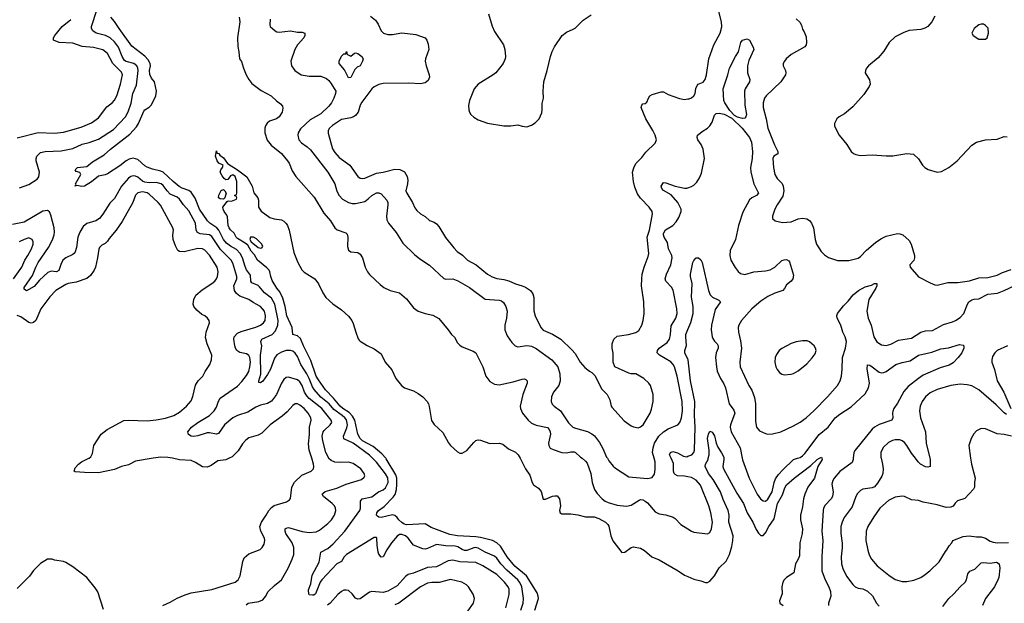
# Model space of a CAD drawing. Header units: inches. Extents: x 1678809 to 1859548, y 384609 to 522868.
# Tile 369 of 386: x 1794231 to 1802731, y 508748 to 513787. Entities that reach past the tile are written whole.
import ezdxf

# ---------------------------------------------------------------- set-up
doc = ezdxf.new("R2010")
doc.units = ezdxf.units.IN
doc.header["$MEASUREMENT"] = 0
for name, color, linetype in [('B7590', 7, 'Continuous'), ('B7591', 7, 'Continuous'), ('B8500', 7, 'Continuous'), ('B8501', 7, 'Continuous')]:
    doc.layers.add(name, color=color, linetype=linetype)

msp = doc.modelspace()

# ---------------------------------------------------------------- linework, layer by layer
at = {"layer": 'B7590', "color": 5}
for points, elevation in [([(1795381.8, 510000), (1795230, 509976.1), (1795170, 509945), (1795110, 509928.4), (1795050, 509902.9), (1794910, 509875.1), (1794790, 509877.6), (1794710, 509884), (1794702, 509890), (1794710, 509918), (1794739, 509950), (1794765.2, 509970), (1794827.8, 510000)], 480), ([(1795466, 508730), (1795530, 508757.3), (1795590, 508793), (1795659, 508821), (1795710, 508837.7), (1795890, 508867.9), (1796089.8, 508930.2), (1796116, 508950), (1796134.1, 508985.9), (1796156.1, 509110), (1796170, 509142), (1796210, 509174.9), (1796306.1, 509213.9), (1796322.9, 509230), (1796340.5, 509259.5), (1796346.3, 509290), (1796343.5, 509310), (1796312.1, 509372.1), (1796305.3, 509410), (1796317.8, 509450), (1796359.8, 509510), (1796380.4, 509550), (1796404.3, 509575.7), (1796428.4, 509591.6), (1796534.7, 509625.3), (1796559.5, 509640.5), (1796568.1, 509651.9), (1796581.5, 509750), (1796604.5, 509795.5), (1796666, 509854), (1796746.6, 509890), (1796767.6, 509910), (1796770.9, 509930), (1796767.6, 509950), (1796752.1, 510000)], 480), ([(1796037.9, 510000), (1796010, 509986.3), (1795941.4, 509978.6), (1795882.7, 509937.3), (1795850, 509923.4), (1795810, 509926.8), (1795750, 509965), (1795710, 509981.1), (1795610, 509987.1), (1795549.3, 510000)], 480), ([(1796186.2, 508733.8), (1796204, 508750), (1796296.6, 508763.4), (1796330, 508777.3), (1796352.9, 508807.1), (1796377, 508850), (1796430, 508901.6), (1796490, 508950.6), (1796547.9, 509052), (1796584.4, 509130), (1796598.5, 509170), (1796597.6, 509230), (1796583.9, 509270), (1796529.7, 509350), (1796522, 509370), (1796522.7, 509390), (1796530, 509397.3), (1796550, 509402.4), (1796670, 509369.3), (1796730, 509360.2), (1796790, 509365.3), (1796819.1, 509380.9), (1796890, 509437.4), (1796922.6, 509470), (1796949.7, 509510), (1796959.7, 509550), (1796957.2, 509570), (1796948.2, 509590), (1796929.7, 509610), (1796852.6, 509670), (1796843.5, 509690), (1796850, 509700.5), (1796867.4, 509712.6), (1796970, 509742.3), (1797050, 509775.6), (1797181.5, 509818.5), (1797203.3, 509836.7), (1797209.6, 509850), (1797206, 509870), (1797176.9, 509910), (1797110, 509955.1), (1797070, 509965.8), (1796990, 509962.9), (1796950, 509968.2), (1796920.9, 509980.9), (1796899.7, 509999.7), (1796899.5, 510000)], 460), ([(1798557.8, 508690), (1798577.4, 508750), (1798580.6, 508790), (1798565.6, 508890), (1798548.8, 508928.8), (1798531.9, 508951.9), (1798435, 509035), (1798384.3, 509090), (1798350, 509136.8), (1798330, 509154.4), (1798250, 509189.9), (1798190, 509223.9), (1798170, 509229.4), (1798150, 509227.1), (1798090, 509205.3), (1798070, 509203.6), (1798050, 509211.4), (1798014.7, 509234.7), (1797990, 509242.8), (1797910, 509244.6), (1797830, 509255.3), (1797750, 509220.3), (1797730, 509215.3), (1797710, 509217.6), (1797630, 509250.9), (1797585.3, 509310), (1797560.4, 509330), (1797530, 509341.8), (1797510, 509342.2), (1797490, 509328.4), (1797440.3, 509270), (1797401.3, 509210), (1797370, 509149.3), (1797350, 509146.6), (1797331.5, 509171.5), (1797326.6, 509190), (1797315.8, 509250), (1797314, 509310), (1797310, 509315.6), (1797290, 509316.3), (1797051, 509170), (1797033.1, 509150), (1797010.3, 509110), (1796968.2, 509090), (1796839.6, 508950), (1796825.3, 508930), (1796784, 508830), (1796770, 508819.5), (1796758.6, 508818.6), (1796730, 508821.2), (1796725.8, 508825.8), (1796725.4, 508865.4), (1796744.8, 508915.2), (1796757, 508990), (1796816.9, 509103.1), (1796830.6, 509189.4), (1796890, 509221.7), (1796938.1, 509261.9), (1797039, 509370), (1797167.1, 509550), (1797173.6, 509570), (1797172.8, 509630), (1797188.2, 509650), (1797270, 509668.1), (1797327.6, 509710), (1797370, 509729.3), (1797390, 509746), (1797413.2, 509790), (1797410, 509832.9), (1797390, 509866.5), (1797310, 509966.6), (1797276.9, 510000)], 440), ([(1798678.7, 508690), (1798709.8, 508790), (1798708, 508810), (1798697.3, 508837.3), (1798605.3, 508985.3), (1798505.4, 509070), (1798438.1, 509150), (1798380.2, 509240.2), (1798350, 509271.4), (1798313, 509290), (1798210, 509317.5), (1798170, 509323.4), (1798010, 509330.6), (1797942.9, 509343), (1797784.1, 509404.1), (1797730, 509433), (1797570, 509425.6), (1797550, 509431.8), (1797530, 509444.7), (1797503.4, 509470), (1797489.8, 509490), (1797470, 509505.3), (1797450, 509511.7), (1797352, 509490), (1797330, 509492.4), (1797320.4, 509500.4), (1797312.4, 509510), (1797315.3, 509530), (1797328.6, 509550), (1797376.4, 509583.6), (1797456, 509664), (1797471, 509689), (1797482.4, 509730), (1797486.6, 509773.4), (1797486, 509830), (1797477.8, 509857.8), (1797394.9, 509994.9), (1797390.6, 510000)], 420), ([(1798551.2, 510000), (1798598.4, 509910), (1798636, 509856), (1798656, 509790), (1798667.4, 509770), (1798710, 509742.6), (1798733.2, 509713.2), (1798750, 509646), (1798770, 509647.3), (1798830, 509674), (1798850, 509677.6), (1798870, 509674.9), (1798892.2, 509650), (1798899.1, 509590), (1798891, 509550), (1798896, 509530), (1798910, 509520.7), (1798990, 509520.3), (1799050, 509512.9), (1799115.5, 509495.5), (1799190, 509494.1), (1799230, 509480.1), (1799287.4, 509447.4), (1799308.7, 509430), (1799315.7, 509415.7), (1799333.9, 509330), (1799350, 509287.6), (1799430, 509186.7), (1799455.1, 509190), (1799510, 509230.4), (1799530, 509237), (1799590, 509224.7), (1799624.5, 509204.5), (1799687.2, 509150), (1799750, 509124.1), (1799914.9, 509030), (1799970, 508992.4), (1800000, 508978.6)], 420), ([(1799085.4, 510000), (1799116.5, 509976.5), (1799130, 509957.1), (1799161.5, 509870), (1799173.6, 509790), (1799192.1, 509732.1), (1799215.3, 509695.3), (1799259.3, 509650), (1799285.5, 509630), (1799310, 509618), (1799390, 509596), (1799470, 509588.4), (1799510, 509595.8), (1799579.8, 509640.2), (1799590, 509644), (1799610, 509642.4), (1799631.5, 509631.5), (1799650, 509614.9), (1799718, 509538), (1799750, 509522), (1799810, 509512), (1799871.5, 509491.5), (1799890, 509479.3), (1799939.1, 509430), (1800000, 509390.1)], 440), ([(1799304.2, 510000), (1799318, 509978), (1799353, 509933), (1799374.8, 509914.8), (1799490, 509841.1), (1799650, 509827.1), (1799690, 509834), (1799710, 509862.8), (1799716, 509904), (1799716.2, 509970), (1799708.2, 510000)], 460), ([(1800000, 509840.3), (1799970, 509847), (1799910, 509847.8), (1799890, 509859.1), (1799880.9, 509870), (1799875.5, 509890), (1799874, 509954), (1799854.6, 510000)], 440), ([(1794955, 508695), (1794906.5, 508846.5), (1794882.7, 508882.7), (1794809.6, 508969.7), (1794690, 509062.7), (1794630, 509101.2), (1794610, 509109), (1794530, 509121.2), (1794510, 509129.2), (1794470.9, 509129.1), (1794410, 509091.6), (1794350, 509031.5), (1794316.3, 508983.7), (1794210, 508876.4)], 520), ([(1798428.1, 508710), (1798455.3, 508824.7), (1798455, 508870), (1798448, 508890), (1798415.7, 508930), (1798350, 508996.2), (1798230, 509071.8), (1798170, 509100.2), (1798030, 509105.9), (1797970, 509119.9), (1797930, 509115), (1797830, 509064), (1797750, 509058), (1797630, 509009.1), (1797583.1, 508996.9), (1797560.7, 508979.3), (1797490, 508899.8), (1797410, 508852.8), (1797370, 508842.3), (1797270, 508851.1), (1797250, 508844), (1797170, 508787.6), (1797150, 508783.6), (1797130, 508794), (1797102.4, 508830), (1797070, 508857.4), (1797050, 508863), (1797030, 508861.1), (1797010, 508851.1), (1796976, 508824), (1796910, 508750.8), (1796887.5, 508732.5)], 460), ([(1798101, 508679), (1798149.4, 508750), (1798156, 508790), (1798146.3, 508826.3), (1798105.2, 508890), (1798087.5, 508907.5), (1798048.7, 508930), (1797950, 508953.1), (1797851.6, 508928.4), (1797790, 508928.2), (1797750, 508921), (1797690, 508889.8), (1797503.6, 508750), (1797470, 508734.7)], 480)]:
    msp.add_lwpolyline(points, dxfattribs=dict(at, elevation=elevation))
at = {"layer": 'B7591', "color": 5}
for points, elevation in [([(1794230, 512334.2), (1794310, 512365.6), (1794380.9, 512410), (1794396.5, 512430), (1794400.7, 512470), (1794373.5, 512570), (1794372.6, 512590), (1794379.7, 512610), (1794410, 512639.6), (1794449.8, 512650.2), (1794590, 512655.8), (1794690, 512676.3), (1794770, 512713.1), (1794830, 512727), (1794910, 512756.6), (1795039.6, 512840.4), (1795145.6, 512950), (1795168.7, 512991.3), (1795192, 513068), (1795208.8, 513151.2), (1795237.9, 513222.1), (1795253.3, 513350), (1795252.1, 513370), (1795241.7, 513390), (1795217.2, 513410), (1795150, 513425.5), (1795136.1, 513436.1), (1795115.7, 513470), (1795084.6, 513550), (1795050, 513595.9), (1795010.9, 513630.9), (1794972.8, 513650), (1794891.2, 513670), (1794861.5, 513690), (1794851.6, 513710), (1794851.4, 513730), (1794895.8, 513870)], 460), ([(1798277.6, 513837.6), (1798310, 513730.7), (1798330, 513686.4), (1798407.4, 513570), (1798418.9, 513530), (1798424.2, 513470), (1798421.1, 513450), (1798403.7, 513410), (1798342.4, 513330), (1798319.1, 513310), (1798190.2, 513229.8), (1798154.4, 513190), (1798114.9, 513090), (1798105.8, 513045.8), (1798107.7, 513010), (1798114.8, 512990), (1798126.8, 512970), (1798150, 512946.8), (1798190, 512924), (1798270, 512894), (1798410, 512870.8), (1798470, 512870.8), (1798530, 512878.8), (1798570, 512866.8), (1798610, 512861), (1798650, 512876), (1798682, 512898), (1798715.3, 512930), (1798738, 512982), (1798742.7, 513010), (1798742.7, 513062.7), (1798751.9, 513110), (1798749.8, 513169.8), (1798754.5, 513250), (1798785.1, 513350), (1798813.1, 513470), (1798827.5, 513512.5), (1798847.6, 513552.4), (1798915.4, 513650), (1798950, 513678.9), (1799010, 513704.2), (1799025.2, 513714.8), (1799096, 513784), (1799163.6, 513830)], 520), ([(1794210, 512768.1), (1794390, 512814.6), (1794530, 512807), (1794610, 512816), (1794762, 512858), (1794850, 512896.1), (1794910, 512938.9), (1794983.7, 513036.3), (1795030, 513069), (1795050, 513094), (1795068.5, 513130), (1795101.4, 513230), (1795119.1, 513310), (1795110, 513335.6), (1795035.2, 513410), (1794990, 513494.2), (1794950, 513527.7), (1794866.7, 513546.7), (1794770, 513555.8), (1794690, 513585.4), (1794571.6, 513591.6), (1794522, 513610), (1794522, 513630), (1794532.8, 513650), (1794597.2, 513730), (1794672, 513788)], 480), ([(1797276.9, 510000), (1797250, 510027.2), (1797110, 510130.4), (1797028.3, 510168.3), (1797025.8, 510190), (1797055.4, 510264.6), (1797060.1, 510290), (1797051.2, 510331.2), (1797038.4, 510350), (1797015.4, 510370), (1796942, 510422), (1796901.2, 510470), (1796829.3, 510529.3), (1796773.3, 510593.3), (1796757.3, 510617.3), (1796730, 510689.8), (1796710, 510729.2), (1796658.6, 510810), (1796630, 510880.3), (1796610, 510908.9), (1796590, 510925.7), (1796570, 510932.4), (1796530, 510929.9), (1796490, 510917.7), (1796450, 510894.2), (1796430, 510865.1), (1796395.1, 510770), (1796370, 510723.5), (1796330, 510666.9), (1796310, 510652), (1796295.3, 510655.3), (1796295.6, 510670), (1796312.4, 510727.6), (1796310.9, 510890.9), (1796322.5, 510970), (1796312.8, 511010), (1796317.1, 511022.9), (1796321.1, 511030), (1796410, 511070.1), (1796438.3, 511101.7), (1796460.7, 511150), (1796461.2, 511190), (1796433.1, 511330), (1796403.6, 511383.6), (1796345, 511430), (1796302, 511482), (1796290, 511491.9), (1796235.1, 511515.1), (1796226, 511530), (1796222, 511582), (1796190, 511628.7), (1796176.7, 511656.7), (1796153.5, 511730), (1796134, 511770), (1796103.7, 511803.7), (1796050, 511832.3), (1796017.6, 511857.6), (1795991.6, 511890), (1795950, 511969.2), (1795932.9, 511990), (1795872.1, 512030), (1795850.9, 512050.9), (1795783.8, 512150), (1795745.1, 512245.1), (1795710, 512297.3), (1795691.3, 512311.3), (1795632.8, 512332.8), (1795607.9, 512347.9), (1795555.6, 512390), (1795470, 512471.3), (1795450, 512480.2), (1795376.7, 512496.6), (1795330, 512515), (1795310, 512526.8), (1795250, 512580.2), (1795210, 512592.6), (1795176, 512584), (1795150.1, 512569.9), (1795094.8, 512525.2), (1794990, 512456.8), (1794970, 512448.2), (1794910, 512436.8), (1794850, 512387.9), (1794790, 512351.3), (1794766, 512346), (1794724.7, 512355.3), (1794708.9, 512348.9), (1794715.3, 512364.7), (1794713.2, 512370), (1794758.4, 512450), (1794750, 512469), (1794718, 512478), (1794710, 512490.8), (1794730, 512510.3), (1794810, 512518.8), (1794860.5, 512559.5), (1794958.9, 512621.1), (1795014.7, 512670), (1795181.7, 512798.3), (1795238.5, 512861.5), (1795257, 512890), (1795301.3, 512998.7), (1795310, 513010.3), (1795350, 513032.6), (1795370, 513052.9), (1795406.8, 513130), (1795410.6, 513169.4), (1795393.8, 513250), (1795370, 513281.3), (1795353.9, 513313.9), (1795351.7, 513350), (1795359, 513390), (1795355.9, 513410), (1795339.6, 513439.6), (1795311.4, 513471.4), (1795198.8, 513558.8), (1795088.9, 513710), (1795050, 513771.8), (1795016.9, 513810)], 440), ([(1796126.8, 513810), (1796130.5, 513770), (1796110.3, 513630), (1796114.7, 513554.7), (1796123.7, 513510), (1796128.4, 513450), (1796146.7, 513426.7), (1796162.4, 513370), (1796185.5, 513310), (1796208, 513270), (1796236, 513236), (1796316.2, 513176.2), (1796402.8, 513130), (1796447.6, 513087.6), (1796482.3, 513062.3), (1796499.5, 513039.5), (1796502.5, 513022.5), (1796495.8, 512990), (1796470.4, 512950), (1796447.8, 512932.2), (1796387.5, 512912.5), (1796367.1, 512892.9), (1796353, 512870), (1796346.4, 512850), (1796346.7, 512810), (1796367.9, 512747.9), (1796403, 512703), (1796490, 512631.8), (1796543.1, 512570), (1796556.1, 512550), (1796583.7, 512483.7), (1796613.7, 512433.7), (1796774.4, 512254.4), (1796857.7, 512117.7), (1796914, 512050), (1796950.3, 511990.3), (1796971.8, 511971.8), (1797046.6, 511946.6), (1797056.7, 511936.7), (1797063.8, 511910), (1797060.5, 511830), (1797070, 511798.8), (1797090, 511783.8), (1797150, 511776.3), (1797170, 511762.8), (1797190, 511731), (1797211.9, 511651.9), (1797234.4, 511610), (1797250, 511588.2), (1797341.8, 511501.8), (1797374.9, 511474.9), (1797427.7, 511447.7), (1797510.6, 511430), (1797570, 511377.1), (1797630, 511300.5), (1797670, 511270.4), (1797730, 511250.5), (1797796.1, 511236.1), (1797848.2, 511208.2), (1797931, 511110), (1797958, 511070), (1797985.2, 511045.2), (1798010, 510998), (1798030, 510976), (1798050, 510962.8), (1798146.4, 510926.4), (1798170, 510911.3), (1798230, 510791.3), (1798255.5, 510710), (1798290, 510663), (1798330, 510640.4), (1798370, 510634.9), (1798490, 510659.7), (1798570, 510684.9), (1798590, 510687.7), (1798601.1, 510681.1), (1798610.7, 510670), (1798612.7, 510650), (1798574, 510550), (1798552.6, 510450), (1798554, 510430), (1798570.3, 510390), (1798620.2, 510330), (1798650, 510303.5), (1798690, 510286.6), (1798786.6, 510266.6), (1798803.1, 510250), (1798811.7, 510230), (1798812.8, 510210), (1798797, 510130), (1798798.4, 510110), (1798810, 510087.7), (1798835.1, 510075.1), (1798911.5, 510051.5), (1798950, 510047.8), (1798990, 510057), (1799016.2, 510056.2), (1799030, 510050.4), (1799070.9, 510010.9), (1799085.4, 510000)], 440), ([(1796393.4, 513793.4), (1796390, 513742), (1796394, 513730), (1796436.3, 513690), (1796450, 513682.6), (1796470, 513680.2), (1796570, 513690.2), (1796630, 513679.5), (1796670, 513680.4), (1796691.6, 513671.6), (1796692.7, 513650), (1796682.4, 513630), (1796630, 513569.4), (1796605.7, 513530), (1796573, 513430), (1796577.3, 513390), (1796607.3, 513347.3), (1796661, 513310), (1796730, 513300.8), (1796830, 513300.2), (1796879.3, 513279.3), (1796901, 513261), (1796918.2, 513238.2), (1796959.3, 513170), (1796958, 513150), (1796942.8, 513110), (1796923.9, 513070), (1796900, 513040), (1796830, 512975.7), (1796738.5, 512921.5), (1796655, 512845), (1796634.4, 512810), (1796631.2, 512790), (1796640.2, 512750), (1796662.9, 512722.8), (1796711.8, 512690), (1796742.4, 512662.4), (1796891.2, 512471.2), (1796951.3, 512370), (1796970, 512307.7), (1796987.8, 512270), (1797018, 512238), (1797070, 512207.9), (1797100.4, 512200.4), (1797130, 512199.2), (1797210, 512218.2), (1797240.6, 512239.4), (1797270, 512270.2), (1797310, 512292.2), (1797331.4, 512291.4), (1797350, 512283), (1797399.3, 512230), (1797408.5, 512210), (1797410.4, 512190), (1797396.5, 512090), (1797400.5, 512060.5), (1797414, 512030), (1797480.9, 511950), (1797538.6, 511858.6), (1797640.4, 511760.4), (1797683.8, 511723.8), (1797770, 511668.8), (1797892.4, 511552.4), (1797910, 511547.1), (1797970, 511548.6), (1798013.5, 511533.5), (1798113.8, 511473.8), (1798250, 511375.5), (1798370, 511364.9), (1798390, 511358.5), (1798406.5, 511346.5), (1798428.9, 511310), (1798438, 511270), (1798434.4, 511210), (1798418.3, 511150), (1798418.9, 511110), (1798437.8, 511057.8), (1798478.9, 510998.9), (1798508, 510970), (1798530, 510961.7), (1798610, 510973.2), (1798650, 510967.5), (1798689.5, 510949.5), (1798825.3, 510850), (1798875.9, 510790), (1798895.1, 510730), (1798897.3, 510670), (1798883.8, 510630), (1798839.6, 510570), (1798821.7, 510530), (1798820.3, 510490), (1798828.2, 510468.2), (1798846, 510450), (1798900.8, 510410), (1798970, 510307.4), (1799007.4, 510270), (1799030, 510259.4), (1799131.3, 510231.3), (1799170, 510212.4), (1799193.5, 510193.5), (1799236.6, 510136.6), (1799265.1, 510085.1), (1799298, 510010), (1799304.2, 510000)], 460), ([(1797258.4, 513818.4), (1797302.2, 513782.2), (1797326.4, 513750), (1797350.2, 513690.2), (1797370.7, 513670), (1797410, 513658.5), (1797450, 513659.7), (1797530, 513673.2), (1797650, 513659.7), (1797730.2, 513630.2), (1797745.3, 513610), (1797757.4, 513577.4), (1797762, 513530), (1797733.4, 513450), (1797731.2, 513430), (1797738.9, 513390), (1797766.4, 513310), (1797768.6, 513290), (1797757.9, 513262.1), (1797730, 513241.2), (1797690, 513232.5), (1797590, 513238.3), (1797370, 513235.1), (1797330, 513227.4), (1797290, 513207.1), (1797270, 513189.7), (1797184.7, 513075.3), (1797171.3, 513050), (1797153.6, 512990), (1797130, 512960.4), (1797112.1, 512947.9), (1797090, 512940.3), (1797010, 512925.3), (1796930, 512874), (1796904.6, 512850), (1796893.1, 512830), (1796893.5, 512806.5), (1796932, 512672), (1796950, 512640.3), (1796990, 512598.4), (1797080.3, 512530), (1797150, 512434), (1797170, 512419.5), (1797190, 512415.3), (1797210, 512418.2), (1797310, 512461.5), (1797370, 512471.1), (1797470, 512497.8), (1797513.5, 512493.5), (1797552.9, 512472.9), (1797574.5, 512434.5), (1797580.5, 512400.5), (1797579.8, 512370), (1797565.2, 512310), (1797572, 512290), (1797621.5, 512210), (1797641.8, 512161.8), (1797659.4, 512139.4), (1797690, 512110.4), (1797730, 512088.5), (1797770, 512054.9), (1797810, 512038.7), (1797830, 512024.9), (1797850, 512000.5), (1797906.2, 511906.2), (1797977.8, 511817.8), (1798006.2, 511786.2), (1798053.3, 511753.3), (1798095.8, 511710), (1798171.5, 511671.5), (1798270, 511591.6), (1798310, 511567.9), (1798350, 511553.4), (1798410, 511545), (1798453.1, 511533.1), (1798510, 511506.4), (1798570, 511490.2), (1798598, 511478), (1798642, 511450), (1798660.2, 511420.2), (1798669.1, 511390), (1798670, 511274), (1798680.3, 511230), (1798728.4, 511128.4), (1798750, 511107.4), (1798831.5, 511071.5), (1798902.4, 511030), (1798998, 510938), (1799024.8, 510904.8), (1799070, 510831), (1799110, 510784.7), (1799150, 510752), (1799170, 510742), (1799195.3, 510715.3), (1799256.9, 510596.9), (1799302, 510550), (1799324.7, 510504.7), (1799336, 510450), (1799341.4, 510441.4), (1799450, 510324.7), (1799510, 510281), (1799530, 510271), (1799570, 510262.8), (1799590, 510271), (1799612.7, 510290), (1799672.3, 510390), (1799684, 510424), (1799700.9, 510490), (1799699.3, 510550), (1799676, 510630), (1799661.2, 510650), (1799619, 510690), (1799550, 510728.7), (1799510, 510728.7), (1799490, 510735.3), (1799369.4, 510789.4), (1799353.2, 510830), (1799352.9, 510907.1), (1799346, 510950), (1799346, 510990), (1799361.2, 511030), (1799390, 511054.8), (1799488, 511070), (1799550, 511087.7), (1799575.9, 511104.1), (1799601.2, 511150), (1799612.7, 511190), (1799620.9, 511250), (1799619.5, 511350), (1799599.6, 511490), (1799601.6, 511550), (1799606, 511590), (1799621.6, 511650), (1799656.3, 511743.7), (1799661.7, 511770), (1799648.9, 511910), (1799668.9, 511970), (1799695.1, 512110), (1799689.7, 512130), (1799665.4, 512170), (1799590, 512245.8), (1799563.7, 512283.7), (1799540.9, 512340.9), (1799528.6, 512390), (1799521.4, 512470), (1799531.9, 512508.1), (1799550, 512546.7), (1799601.8, 512598.2), (1799636.1, 512643.9), (1799718, 512722), (1799727.3, 512750), (1799716.3, 512790), (1799698, 512830), (1799637.7, 512930), (1799595.1, 513030), (1799600.7, 513050), (1799610, 513060.5), (1799630, 513063.8), (1799644.7, 513075.3), (1799658.3, 513110), (1799671.5, 513130), (1799690, 513141.3), (1799770, 513164.1), (1799790, 513164.7), (1799830, 513141.7), (1799926.4, 513106.4), (1799970, 513096.9), (1800000, 513102.7)], 480), ([(1797390.6, 510000), (1797358.2, 510038.2), (1797281.1, 510101.1), (1797190.6, 510150), (1797169.4, 510170), (1797150.6, 510210), (1797124.4, 510330), (1797105.2, 510365.2), (1797075.1, 510395.1), (1797019.1, 510430), (1796998.4, 510450), (1796940.2, 510520.2), (1796870, 510591.7), (1796810, 510678.2), (1796789.9, 510710), (1796743.5, 510843.5), (1796681.6, 510970), (1796655.3, 511035.3), (1796630, 511057.2), (1796588.3, 511070), (1796582.5, 511130), (1796536.8, 511230), (1796523.8, 511310), (1796503.1, 511383.1), (1796476.9, 511436.9), (1796449.8, 511470), (1796410, 511534.5), (1796398, 511570), (1796391.5, 511610), (1796383.8, 511623.8), (1796364.7, 511644.7), (1796284.4, 511710), (1796258.2, 511758.2), (1796230, 511788.5), (1796199.3, 511839.3), (1796178.4, 511858.4), (1796110, 511898.7), (1796098.7, 511910), (1796083.3, 511943.3), (1796050, 511972), (1796038, 511990), (1796029.7, 512010.3), (1796025.4, 512085.4), (1796020.2, 512100.2), (1795996, 512130), (1795986, 512150), (1795984, 512170), (1796022, 512218), (1796030, 512222), (1796060.4, 512219.6), (1796102, 512238), (1796106, 512250), (1796102, 512262), (1796086, 512270), (1796102, 512278), (1796106, 512290), (1796105.2, 512390), (1796092.1, 512432.1), (1796070, 512448.7), (1796050, 512438), (1796027.3, 512407.3), (1796010, 512406), (1795996.4, 512416.4), (1795980.2, 512440.2), (1795962, 512470), (1795968, 512490), (1795982, 512510), (1795986, 512530), (1795950, 512548.7), (1795935.3, 512570), (1795922, 512610), (1795930, 512654), (1795934, 512634), (1795950, 512632), (1795958, 512618), (1795990, 512594.8), (1796024.9, 512544.9), (1796110, 512490.7), (1796190.4, 512430), (1796237.3, 512350), (1796252.5, 512292.5), (1796285.5, 512250), (1796292.2, 512230), (1796293, 512170), (1796314.9, 512134.9), (1796390, 512078.9), (1796427.4, 512067.4), (1796490, 512058.5), (1796510, 512047.4), (1796530, 512028.7), (1796542.4, 512010), (1796557.2, 511970), (1796597.6, 511777.6), (1796632.3, 511692.3), (1796667.2, 511627.2), (1796687.3, 511607.3), (1796779.1, 511550), (1796810, 511507.7), (1796848.1, 511428.1), (1796874.9, 511390), (1796934.1, 511334.1), (1797010, 511282.6), (1797070, 511226.4), (1797097.4, 511190), (1797110, 511164), (1797131.3, 511090), (1797152.1, 511032.1), (1797160.4, 511020.4), (1797170, 511010.4), (1797230, 510974), (1797290, 510946), (1797350, 510901), (1797386.8, 510830), (1797444.4, 510764.4), (1797478.4, 510690), (1797527.4, 510630), (1797552.7, 510610), (1797630, 510583.2), (1797670, 510560.8), (1797711.7, 510531.7), (1797748.8, 510490), (1797760.3, 510470), (1797766.6, 510446.6), (1797786.6, 510326.6), (1797810, 510293.1), (1797882.6, 510222.6), (1797933, 510133), (1797950.2, 510110.2), (1798010, 510056.4), (1798030, 510045.7), (1798050, 510045.7), (1798092.1, 510067.9), (1798150, 510137.3), (1798170, 510154), (1798190, 510158.8), (1798210, 510156), (1798290, 510126.8), (1798370, 510130.8), (1798401.4, 510121.4), (1798450, 510080.7), (1798510, 510052.7), (1798535.5, 510030), (1798551.2, 510000)], 420), ([(1796899.5, 510000), (1796872.5, 510050), (1796848.4, 510150), (1796843.2, 510190), (1796850, 510227.7), (1796858.4, 510241.6), (1796911.3, 510290), (1796924.4, 510310), (1796920.3, 510330), (1796839.6, 510430), (1796730, 510517.5), (1796710, 510538.3), (1796690.8, 510570.8), (1796669.3, 510630), (1796650, 510661.6), (1796630, 510676.5), (1796550, 510701.1), (1796530, 510698.9), (1796510, 510681.3), (1796490.8, 510649.2), (1796448.4, 510550), (1796406.1, 510493.9), (1796370, 510473.8), (1796310, 510457.7), (1796270, 510440.8), (1796201, 510399), (1796110, 510369.9), (1796070.1, 510349.9), (1795997.8, 510290), (1795946.1, 510213.9), (1795930, 510208), (1795870, 510220.4), (1795850, 510220.4), (1795770, 510194.5), (1795730, 510189.3), (1795710, 510192.7), (1795687, 510207), (1795682.9, 510230), (1795715.1, 510270), (1795769.9, 510310.1), (1795868.8, 510371.2), (1795910.4, 510409.6), (1795930, 510443.1), (1795946.2, 510493.9), (1795960.5, 510519.5), (1796110, 510624.3), (1796150, 510664.7), (1796190, 510714.9), (1796207.7, 510750), (1796218.2, 510790), (1796222.5, 510830), (1796218, 510870), (1796209.1, 510889.1), (1796190, 510903.1), (1796130, 510913.2), (1796105, 510930), (1796092.7, 510950), (1796087.5, 510970), (1796079.2, 511030), (1796082.2, 511050), (1796110, 511079.7), (1796143.7, 511096.3), (1796270, 511132.9), (1796310, 511150.2), (1796336, 511170), (1796348.6, 511190), (1796353.6, 511230), (1796342.9, 511270), (1796310, 511311.7), (1796245.2, 511345.2), (1796208.3, 511370), (1796130, 511399.7), (1796103.5, 511423.5), (1796086.5, 511450), (1796080.1, 511490), (1796104.2, 511550), (1796105, 511570), (1796070, 511684.7), (1796056.1, 511710), (1795963.5, 511803.5), (1795890, 511916), (1795868, 511930), (1795790, 511938.7), (1795764.6, 511950), (1795755.3, 511970), (1795750, 512031.1), (1795690, 512136.4), (1795643.8, 512190), (1795610, 512238.2), (1795590, 512253.8), (1795530, 512281.3), (1795503, 512310), (1795470, 512356.8), (1795451.9, 512370), (1795410, 512380.4), (1795350, 512378.2), (1795310, 512384.3), (1795292.3, 512392.3), (1795250, 512428.2), (1795230, 512437.1), (1795210, 512438), (1795190, 512432.4), (1795170, 512418.8), (1795109.1, 512350.9), (1795050, 512244.7), (1795010, 512202.9), (1794950, 512107.8), (1794919.5, 512070), (1794889.2, 512050.8), (1794810, 512028.2), (1794778.6, 512001.4), (1794750, 511951.8), (1794733, 511910), (1794720.1, 511819.9), (1794705.7, 511774.3), (1794690, 511759.1), (1794630, 511730.8), (1794603.2, 511710), (1794585.4, 511674.5), (1794570, 511620.5), (1794550, 511611.2), (1794503, 511617), (1794474.3, 511605.7), (1794401.9, 511538.1), (1794356, 511484), (1794290, 511446.3), (1794270, 511461.2), (1794270, 511475.5), (1794341.9, 511578.1), (1794369.9, 511650), (1794390.6, 511690), (1794480.2, 511819.8), (1794513.2, 511886.8), (1794528.1, 511930), (1794532.1, 511952.1), (1794528.1, 511990), (1794499.3, 512099.3), (1794487.4, 512127.4), (1794470, 512139.4), (1794430, 512135), (1794270, 512038.4), (1794170, 512018.7)], 460), ([(1794827.8, 510000), (1794830, 510001.1), (1794845.7, 510014.3), (1794859.3, 510040.7), (1794871.5, 510110), (1794934, 510210), (1794985.6, 510250), (1795130, 510325.5), (1795170, 510329.2), (1795330, 510325.2), (1795408, 510332), (1795490, 510347.2), (1795561.2, 510370), (1795610, 510399.5), (1795669.6, 510450), (1795710, 510497.3), (1795724.7, 510535.3), (1795750, 510632.7), (1795772.2, 510667.8), (1795813.3, 510710), (1795831.2, 510748.8), (1795872.3, 510810), (1795886.6, 510850), (1795889.4, 510890), (1795848, 510990), (1795835.3, 511044.7), (1795839.5, 511090), (1795869.4, 511170), (1795866.6, 511190), (1795852.7, 511210), (1795830, 511229.4), (1795802.8, 511242.8), (1795760.5, 511280.5), (1795734.7, 511310), (1795728.4, 511331.5), (1795732.8, 511370), (1795751.6, 511410), (1795805.5, 511454.5), (1795890, 511510.3), (1795914.3, 511530), (1795929.7, 511550), (1795939.1, 511570), (1795945.4, 511610), (1795935.3, 511650), (1795870, 511754), (1795830, 511796.4), (1795810, 511808.3), (1795770, 511810.8), (1795650, 511782), (1795610, 511786), (1795595.9, 511795.9), (1795574.5, 511834.5), (1795555.4, 511890), (1795552.9, 511927.1), (1795557.6, 511970), (1795553.6, 511990), (1795445.5, 512185.5), (1795425.7, 512210), (1795350, 512281.4), (1795330, 512293.7), (1795290, 512301.2), (1795250, 512293), (1795230, 512272.4), (1795207.8, 512210), (1795115.6, 512044.4), (1795063.5, 511970), (1795002.9, 511897.1), (1794990, 511874.3), (1794970, 511853.6), (1794940.6, 511839.4), (1794920.3, 511819.7), (1794913.3, 511806.7), (1794903.5, 511730), (1794884.7, 511650), (1794874.1, 511625.9), (1794841.9, 511578.1), (1794810, 511553.8), (1794719.1, 511520.9), (1794650.7, 511509.3), (1794630, 511501.6), (1794544, 511450), (1794490, 511393.3), (1794414.4, 511290), (1794371, 511189), (1794350, 511171.5), (1794330, 511167.3), (1794310, 511173.3), (1794242.1, 511222.1), (1794210, 511234)], 480), ([(1799708.2, 510000), (1799694.8, 510050), (1799698.5, 510090), (1799712.4, 510130), (1799749.8, 510190), (1799790, 510228.4), (1799830, 510255.2), (1799913.3, 510290), (1799930.6, 510309.4), (1799945, 510350), (1799952.6, 510410), (1799949.1, 510490), (1799905.6, 510710), (1799882.9, 510790), (1799873.6, 510810), (1799852.9, 510832.9), (1799754.7, 510890), (1799733.3, 510910), (1799736.3, 510930), (1799752.6, 510950), (1799819.1, 511000.9), (1799840.3, 511030), (1799849.1, 511070), (1799855.9, 511144.1), (1799894.8, 511210), (1799907.8, 511250), (1799905, 511290), (1799872.5, 511452.5), (1799859.1, 511479), (1799810, 511528.3), (1799804.1, 511550), (1799813.6, 511590), (1799850.7, 511670), (1799863.2, 511730), (1799861.1, 511750), (1799831.4, 511810), (1799822.9, 511862.9), (1799795.3, 511910), (1799788.5, 511930), (1799790, 511941), (1799806.9, 511973.1), (1799868.4, 512011.6), (1799898.2, 512041.8), (1799921.4, 512078.6), (1799942, 512130), (1799942, 512150), (1799912.4, 512210), (1799853.9, 512273.9), (1799790, 512313.6), (1799773.6, 512330), (1799769.6, 512350), (1799790, 512380.5), (1799810, 512378.7), (1799890.2, 512350.2), (1799970, 512332.6), (1799990, 512332.8), (1800000, 512336.2)], 460), ([(1794178.8, 511550), (1794248.8, 511650), (1794274, 511710), (1794300.9, 511750), (1794331.7, 511810), (1794347.1, 511850), (1794348, 511870), (1794339.6, 511890), (1794310, 511904), (1794270, 511889.7), (1794224.9, 511870)], 480), ([(1800000, 510855.5), (1799974.2, 510910), (1799973.3, 510930), (1799986.1, 510973.9), (1799980.3, 511050), (1799982.7, 511070), (1800000, 511111.5)], 440), ([(1796752.1, 510000), (1796730.6, 510070), (1796724.2, 510124.2), (1796733.7, 510206.3), (1796733.5, 510270), (1796746.3, 510330), (1796743.5, 510350), (1796721.2, 510390), (1796687.2, 510430), (1796650, 510459.8), (1796630, 510469.7), (1796610, 510469.7), (1796590, 510456.3), (1796539.8, 510400.2), (1796497.3, 510362.7), (1796392.4, 510290), (1796321.6, 510218.4), (1796290, 510201.1), (1796210, 510175.6), (1796181.8, 510158.2), (1796154.8, 510125.2), (1796116.3, 510063.7), (1796066.2, 510013.8), (1796037.9, 510000)], 480), ([(1795549.3, 510000), (1795510, 510008.4), (1795450, 510010.7), (1795381.8, 510000)], 480), ([(1799854.6, 510000), (1799842, 510030), (1799848.6, 510051.4), (1799870, 510060.3), (1799910, 510048.9), (1799960.1, 510020.1), (1799990, 510014.2), (1800000, 510017.8)], 440)]:
    msp.add_lwpolyline(points, dxfattribs=dict(at, elevation=elevation))
for points, elevation in [([(1797090, 513472), (1797120.4, 513499.6), (1797130, 513502), (1797150, 513496), (1797184.7, 513470), (1797196, 513450), (1797191.3, 513430), (1797170.7, 513390), (1797143.5, 513376.5), (1797122.8, 513357.2), (1797090, 513288.7), (1797070, 513286), (1797035.5, 513355.5), (1796989, 513410), (1796989.2, 513430), (1797010, 513472), (1797030, 513492), (1797046, 513494), (1797050, 513511.3), (1797054, 513510), (1797054, 513490)], 460), ([(1795990, 512238), (1795962, 512242), (1795948, 512250), (1795948.9, 512271.1), (1795970, 512314), (1795990, 512322), (1796002, 512310), (1796012, 512290), (1796002, 512250)], 420), ([(1796224.7, 511910), (1796217.3, 511890), (1796228.5, 511868.5), (1796290, 511820.5), (1796310, 511814), (1796321.2, 511818.8), (1796329.2, 511830), (1796321.2, 511850), (1796276, 511896), (1796250, 511909.5)], 420)]:
    msp.add_lwpolyline(points, close=True, dxfattribs=dict(at, elevation=elevation))
at = {"layer": 'B8500', "color": 5}
for points, elevation in [([(1800000, 508978.6), (1800050, 508955.5), (1800110, 508942), (1800150, 508927.3), (1800170, 508927.3), (1800190, 508940.5), (1800230, 508984.2), (1800270, 509053.1), (1800329.2, 509110.8), (1800358.8, 509170), (1800379.9, 509240.1), (1800388.3, 509290), (1800389.1, 509330), (1800352.7, 509450), (1800355.2, 509510), (1800345.8, 509550), (1800304.2, 509644.2), (1800281.3, 509710), (1800216.4, 509816.4), (1800177.9, 509870), (1800149.8, 509930), (1800152, 509950), (1800173.2, 509990), (1800175.3, 510000)], 420), ([(1800309.6, 510000), (1800310.3, 509990), (1800300.3, 509930), (1800306.5, 509910), (1800420.5, 509700.5), (1800480.6, 509610), (1800512.3, 509530), (1800559.2, 509450), (1800590, 509384.4), (1800610, 509352.4), (1800630, 509334), (1800650, 509334), (1800670, 509356.4), (1800696.8, 509410), (1800743.3, 509476.7), (1800771.5, 509610), (1800815.6, 509684.4), (1800835, 509745), (1800849.9, 509770.1), (1800916, 509830), (1801061.9, 509938.1), (1801114.5, 509990), (1801134.2, 510000)], 420), ([(1800467.6, 510000), (1800470, 509987.7), (1800529.2, 509830), (1800597.3, 509690), (1800627.6, 509650), (1800650, 509631.7), (1800670, 509630.3), (1800690, 509647.4), (1800725.7, 509710), (1800743, 509790), (1800756.2, 509823.8), (1800780.6, 509859.4), (1800818.7, 509901.3), (1800910, 509988.5), (1800945.4, 510000)], 440), ([(1801156, 510000), (1801158, 509990), (1801122, 509930), (1801091.1, 509830), (1801036.1, 509750), (1801007.6, 509690), (1800997.8, 509650), (1800990, 509582), (1800971.8, 509510), (1800972, 509470), (1800988.8, 509390), (1800984.6, 509350), (1800964.9, 509270), (1800962.9, 509157.1), (1800952.4, 509130), (1800928.2, 509090), (1800914, 509010), (1800850, 508972), (1800830, 508952.3), (1800819.3, 508930), (1800810.4, 508890), (1800812.7, 508830), (1800790.6, 508770), (1800793.4, 508750), (1800821, 508730)], 420), ([(1801426.9, 510000), (1801425.8, 509990), (1801416.5, 509963.5), (1801310, 509886), (1801262.8, 509830), (1801251, 509809), (1801243.4, 509776.6), (1801252.4, 509710), (1801248.9, 509670), (1801236.5, 509650), (1801184.5, 509595.5), (1801170.2, 509570), (1801166.2, 509550), (1801156.8, 509370), (1801163.7, 509290), (1801156.6, 509150), (1801156.5, 509030), (1801183.5, 508950), (1801216.9, 508890), (1801230.2, 508850), (1801232.8, 508810), (1801212.2, 508750), (1801214, 508730)], 440), ([(1801666.8, 510000), (1801680.7, 509950), (1801685.2, 509910), (1801682, 509870), (1801673.1, 509846.9), (1801635.4, 509784.6), (1801610, 509755.3), (1801590, 509744.5), (1801510, 509734), (1801490, 509723.5), (1801464.6, 509695.4), (1801450.2, 509669.8), (1801417.6, 509582.4), (1801348, 509490), (1801330.2, 509449.8), (1801319.7, 509410), (1801318.9, 509350), (1801331.7, 509268.3), (1801331.7, 509228.3), (1801322.3, 509150), (1801324.5, 509090), (1801336.9, 509050), (1801370, 508983.8), (1801422.6, 508910), (1801444.4, 508890), (1801470, 508880.2), (1801510, 508873.2), (1801550, 508852.6), (1801592.5, 508812.5), (1801628.8, 508748.8), (1801650, 508724)], 460), ([(1802440.3, 510000), (1802446.8, 509950), (1802480.7, 509830), (1802473, 509790), (1802473, 509750), (1802466, 509734), (1802390, 509654), (1802327.5, 509632.5), (1802307.1, 509612.9), (1802290, 509588), (1802270, 509578), (1802230, 509575.3), (1802150, 509599), (1802030, 509621.2), (1801990, 509636), (1801930, 509641.2), (1801870, 509669.2), (1801850, 509672.7), (1801790, 509663.7), (1801730, 509635.1), (1801656.4, 509570), (1801604, 509496), (1801553.7, 509410), (1801539.5, 509370), (1801534.9, 509290), (1801552.8, 509207.2), (1801565.7, 509165.7), (1801583.1, 509130), (1801632.5, 509072.5), (1801733.4, 508990), (1801790, 508954), (1801850, 508937), (1801890, 508935.8), (1801950, 508946.7), (1802009, 508970), (1802039, 508990), (1802089, 509030), (1802170, 509106), (1802223.2, 509196.8), (1802235.3, 509210), (1802254.6, 509245.4), (1802278, 509270), (1802288, 509290), (1802375.3, 509324.7), (1802428.9, 509331.1), (1802490, 509321.6), (1802530, 509322.4), (1802570, 509310.4), (1802610, 509284.4), (1802634.7, 509274.7), (1802670, 509270.3), (1802766.6, 509273.4)], 480), ([(1802087.8, 510000), (1802090.2, 509989.8), (1802090.4, 509930), (1802070, 509923.1), (1802050, 509926.8), (1802008.6, 509950), (1801987.9, 509970), (1801964.8, 510000)], 460), ([(1800000, 509390.1), (1800030, 509370.5), (1800050, 509363.8), (1800170, 509347.7), (1800190, 509358.8), (1800204.2, 509390), (1800210.7, 509449.3), (1800197.5, 509530), (1800179.1, 509590), (1800107.4, 509767.4), (1800070, 509810.8), (1800030, 509833.6), (1800000, 509840.3)], 440), ([(1802200.5, 508719.5), (1802250.9, 508789.1), (1802296.1, 508830), (1802348.7, 508891.3), (1802394, 508930), (1802403.5, 508950), (1802416.8, 509003.2), (1802434.2, 509025.8), (1802476, 509044), (1802530, 509097.3), (1802550, 509100.7), (1802610, 509094.2), (1802664, 509104), (1802687, 509090), (1802691.3, 509051.3), (1802682.3, 508970), (1802676.3, 508950), (1802645, 508890), (1802567.3, 508790), (1802544.1, 508730)], 460)]:
    msp.add_lwpolyline(points, dxfattribs=dict(at, elevation=elevation))
at = {"layer": 'B8501', "color": 5}
for points, elevation in [([(1800000, 513102.7), (1800010, 513104.6), (1800030, 513113.4), (1800049.6, 513130), (1800061, 513150), (1800067.9, 513192.1), (1800080, 513220), (1800088.9, 513231.1), (1800130.6, 513249.4), (1800149, 513271), (1800159.3, 513310), (1800179.4, 513450), (1800223.5, 513570), (1800279.1, 513670), (1800293, 513727), (1800289.9, 513770), (1800264.2, 513870)], 480), ([(1800935.1, 513795.1), (1800964.9, 513764.9), (1800979.9, 513739.9), (1800990, 513706), (1801003.7, 513683.7), (1801019.5, 513639.5), (1801024.6, 513590), (1801020.3, 513570), (1801008.3, 513551.7), (1800890, 513486.9), (1800848.5, 513450), (1800834, 513430), (1800821.6, 513410), (1800820.5, 513390), (1800841.6, 513350), (1800844.9, 513330), (1800841.3, 513310), (1800802.3, 513250), (1800674.6, 513130), (1800661.5, 513110), (1800649.1, 513070), (1800650.2, 513030), (1800676.3, 512930), (1800688.5, 512850), (1800747, 512707), (1800775.5, 512650), (1800777.1, 512630), (1800742, 512610), (1800733.7, 512590), (1800739.6, 512510), (1800750.3, 512450), (1800770, 512415.3), (1800812.6, 512372.6), (1800822.3, 512350), (1800828.5, 512310), (1800817.6, 512262.4), (1800770.3, 512190), (1800750.5, 512150), (1800730.7, 512090), (1800730.8, 512070.8), (1800752, 512050), (1800816.7, 512036.7), (1800890, 512041.1), (1800952.7, 512067.3), (1800990, 512074.9), (1801027.1, 512067.1), (1801050, 512053.4), (1801067.6, 512030), (1801083.2, 511990), (1801098, 511890), (1801110.4, 511850), (1801150, 511786), (1801178.5, 511758.5), (1801213.7, 511733.7), (1801290, 511706.8), (1801390, 511707.3), (1801470, 511728), (1801490, 511743), (1801541.4, 511798.6), (1801617.8, 511862.2), (1801665.9, 511894.1), (1801710, 511917.4), (1801810, 511941.2), (1801830, 511939.7), (1801853.7, 511930), (1801910, 511880.3), (1801926.5, 511850), (1801955.5, 511750), (1801956.3, 511730), (1801950, 511709), (1801916, 511670), (1801918.8, 511650), (1801990, 511566.8), (1802090, 511514.8), (1802130, 511498.8), (1802150, 511494.8), (1802242.4, 511517.6), (1802330, 511518.7), (1802430, 511531.6), (1802510, 511559.2), (1802590, 511560.6), (1802670, 511582.7), (1802714.1, 511605.9), (1802790, 511629.3)], 480), ([(1802130, 513819), (1802104.9, 513770), (1802070.4, 513730), (1802045.7, 513714.3), (1802010, 513703.5), (1801910, 513695.3), (1801863.4, 513676.6), (1801790, 513638.5), (1801737.4, 513590), (1801690, 513515.1), (1801641.5, 513458.5), (1801559.3, 513390), (1801541.3, 513370), (1801532.4, 513350), (1801530.4, 513330), (1801567.5, 513267.5), (1801572, 513230), (1801564.9, 513210), (1801517.7, 513142.3), (1801424.7, 513035.3), (1801350, 512976), (1801306, 512950), (1801284.7, 512930), (1801264.7, 512890), (1801266, 512870), (1801274, 512850), (1801306.7, 512790), (1801370.2, 512710.2), (1801410.2, 512650.2), (1801430, 512632.4), (1801450, 512623.1), (1801490, 512615.8), (1801590, 512621.6), (1801710, 512610.7), (1801769.1, 512610.9), (1801890, 512631), (1801947.1, 512627.1), (1801990, 512584.7), (1802026, 512530), (1802046, 512510), (1802074.9, 512494.9), (1802150.5, 512470.5), (1802190, 512477.1), (1802252.7, 512510), (1802322.7, 512570), (1802450, 512704.7), (1802490, 512731.3), (1802570, 512751), (1802670, 512756), (1802730, 512778), (1802756, 512776)], 520), ([(1800000, 512336.2), (1800030, 512346.4), (1800050, 512359.5), (1800075.2, 512384.8), (1800099.1, 512420.9), (1800117.4, 512462.6), (1800142.6, 512590), (1800132.6, 512670), (1800114.7, 512710), (1800086.2, 512750), (1800078.5, 512770), (1800083.5, 512790), (1800130, 512828.9), (1800170, 512850.4), (1800189.6, 512870), (1800210, 512902.8), (1800230, 512962.8), (1800242.4, 512977.6), (1800270, 512981.3), (1800311.6, 512971.6), (1800378.5, 512938.5), (1800469.3, 512850), (1800531.9, 512770), (1800548.6, 512730), (1800556.8, 512650), (1800553.7, 512590), (1800539.7, 512510), (1800542.7, 512470), (1800567.7, 512370), (1800608.5, 512290), (1800592.7, 512270), (1800550.4, 512250), (1800530, 512231.8), (1800474.2, 512125.8), (1800437.3, 512010), (1800410.2, 511890), (1800364.8, 511795.2), (1800361.1, 511750), (1800370.2, 511710.2), (1800406.5, 511646.5), (1800432.9, 511612.9), (1800454.5, 511594.5), (1800490, 511587.8), (1800570, 511608.9), (1800670, 511618), (1800710, 511627), (1800749.8, 511650.2), (1800810, 511706.8), (1800830, 511714.8), (1800850, 511716), (1800870, 511706), (1800875.6, 511695.6), (1800910, 511582), (1800906, 511550), (1800890, 511529.6), (1800850, 511499.5), (1800832.6, 511467.4), (1800817.6, 511450), (1800750, 511426.6), (1800690, 511396.4), (1800630, 511356.4), (1800550.4, 511290), (1800462.4, 511190), (1800438.4, 511150), (1800434, 511130), (1800436.5, 511090), (1800453.7, 511013.7), (1800461.1, 510950), (1800448, 510830), (1800451.6, 510790), (1800526.3, 510630), (1800550.3, 510590), (1800574.6, 510525.4), (1800583.7, 510470), (1800582.8, 510317.2), (1800590.4, 510270.3), (1800616.1, 510236.1), (1800670, 510213), (1800690, 510208), (1800730, 510210.5), (1800802, 510230), (1800910, 510279.3), (1800967.2, 510312.8), (1801019.5, 510350), (1801090, 510414.4), (1801205.6, 510530), (1801291.3, 510630), (1801313, 510670), (1801325.1, 510710), (1801332.4, 510770), (1801334.2, 510870), (1801358.9, 510950), (1801367.9, 511010), (1801357.1, 511050), (1801337, 511090), (1801321, 511150), (1801287.7, 511210), (1801283.9, 511230), (1801289.9, 511250.1), (1801343.2, 511316.8), (1801382.9, 511357.1), (1801427.4, 511412.6), (1801471.1, 511450), (1801530, 511480.2), (1801583.8, 511496.2), (1801610, 511510.4), (1801630.4, 511510.3), (1801630.3, 511490), (1801622.4, 511470), (1801562.4, 511370), (1801544.4, 511270), (1801555.3, 511210), (1801580.2, 511150), (1801605, 511050), (1801630, 511006.7), (1801670, 510980.3), (1801710, 510974.9), (1801750, 510987), (1801818.8, 511021.2), (1801930, 511037.6), (1802011.7, 511088.3), (1802050, 511099.7), (1802110, 511104.5), (1802204.8, 511155.2), (1802282.5, 511177.5), (1802309.8, 511190.2), (1802350, 511217.4), (1802382.6, 511250), (1802412.8, 511330), (1802425.6, 511350), (1802450, 511368.4), (1802470, 511374.3), (1802510, 511376.3), (1802590, 511416.2), (1802672.6, 511427.4), (1802730, 511448.1), (1802870, 511514)], 460), ([(1800000, 511111.5), (1800026.1, 511173.9), (1800045, 511250), (1800044.9, 511310), (1800029.8, 511390.2), (1800036.4, 511510), (1800021.5, 511570), (1800020.9, 511590), (1800042.4, 511690), (1800050, 511706.8), (1800070, 511730.4), (1800091, 511730), (1800110, 511714.8), (1800123, 511690), (1800176.3, 511450), (1800191.5, 511411.5), (1800210.8, 511390.8), (1800265.4, 511365.4), (1800280.4, 511350), (1800234.5, 511285.5), (1800202.1, 511150), (1800200.1, 511110), (1800208.7, 511050), (1800215, 511035), (1800230, 511011.6), (1800251.8, 510990), (1800261.7, 510970), (1800260.3, 510950), (1800244, 510910), (1800238.6, 510870), (1800245.2, 510790), (1800253.1, 510753.1), (1800279.7, 510690), (1800310, 510644.4), (1800325.2, 510610), (1800356.9, 510470), (1800395.7, 510415.7), (1800404, 510390), (1800366.4, 510290), (1800364.5, 510270), (1800372.2, 510230), (1800450.2, 510090), (1800467.6, 510000)], 440), ([(1800945.4, 510000), (1800970, 510008), (1800990, 510020.2), (1801010, 510041.1), (1801133.6, 510206.4), (1801210.9, 510269.1), (1801271.8, 510350), (1801310, 510382.7), (1801410, 510445.8), (1801530, 510557.5), (1801557.7, 510610), (1801566.8, 510650), (1801546.2, 510773.8), (1801550, 510806), (1801570, 510803.1), (1801590, 510791.3), (1801650, 510743.8), (1801670, 510738.5), (1801690, 510741.3), (1801710.3, 510749.7), (1801793.7, 510810), (1801848.4, 510828.4), (1801918.3, 510841.7), (1801990, 510890.8), (1802103.9, 510916.1), (1802184.4, 510944.4), (1802250, 510952.7), (1802343.6, 510983.6), (1802376, 510976), (1802382, 510970), (1802381, 510950), (1802364, 510910), (1802334, 510870), (1802290, 510825.1), (1802254.7, 510805.3), (1802177.2, 510782.8), (1802030, 510717.1), (1801989.6, 510690.4), (1801900.9, 510619.1), (1801864.3, 510575.7), (1801810, 510475.6), (1801778, 510430), (1801768.5, 510408.5), (1801765.3, 510390), (1801768.5, 510350), (1801760.5, 510330), (1801650, 510292.7), (1801610.1, 510269.9), (1801589.5, 510250.5), (1801442.4, 510070), (1801432.6, 510050), (1801426.9, 510000)], 440), ([(1802759.6, 510970), (1802668.8, 510931.2), (1802648.8, 510911.2), (1802630, 510879.5), (1802622, 510850), (1802622.4, 510830), (1802646.3, 510766.3), (1802669, 510669), (1802727.2, 510570), (1802788, 510430)], 460), ([(1800000, 510017.8), (1800034, 510030), (1800050.4, 510049.6), (1800056.5, 510070), (1800062.2, 510270), (1800056.4, 510370), (1800058.7, 510490), (1800021.7, 510670), (1800002.6, 510850), (1800000, 510855.5)], 440), ([(1802750, 510379.3), (1802730, 510392.3), (1802661.3, 510461.3), (1802510, 510592.5), (1802450, 510625.3), (1802410, 510635.8), (1802350, 510640.8), (1802270, 510628.9), (1802150, 510593.8), (1802090, 510564.7), (1802051.6, 510530), (1802022.4, 510490), (1802005, 510450), (1801998.6, 510410), (1802008.3, 510350), (1802051.8, 510230), (1802057.5, 510130), (1802087.8, 510000)], 460), ([(1800175.3, 510000), (1800181.8, 510030), (1800183.2, 510070), (1800169.2, 510170.8), (1800176.9, 510210), (1800190, 510233.4), (1800210, 510226.8), (1800230, 510193.4), (1800244, 510130), (1800256.5, 510096.5), (1800290, 510048.2), (1800308.9, 510010), (1800309.6, 510000)], 420), ([(1802793.2, 510190), (1802730, 510205.6), (1802670, 510212.8), (1802570, 510254.5), (1802530, 510257.2), (1802490, 510237.2), (1802468.1, 510211.9), (1802446, 510170), (1802426, 510110), (1802440.3, 510000)], 480), ([(1801964.8, 510000), (1801930, 510045.3), (1801890, 510111.1), (1801870, 510136), (1801850, 510151.8), (1801830, 510158.8), (1801790, 510160.3), (1801765.6, 510154.4), (1801730, 510136), (1801686.4, 510093.6), (1801664, 510050), (1801664, 510010), (1801666.8, 510000)], 460), ([(1801134.2, 510000), (1801154, 510010), (1801156, 510000)], 420)]:
    msp.add_lwpolyline(points, dxfattribs=dict(at, elevation=elevation))
for points, elevation in [([(1802550, 513748.7), (1802530, 513748.7), (1802510, 513742), (1802472, 513710), (1802452, 513670), (1802462, 513650), (1802510, 513618), (1802570, 513618), (1802582, 513630), (1802594, 513670), (1802592.9, 513712.9), (1802570, 513738)], 540), ([(1800470, 512935.6), (1800426.5, 512946.5), (1800400.6, 512960.6), (1800362, 513002), (1800317.2, 513070), (1800308.9, 513090), (1800303.1, 513190), (1800345.4, 513310), (1800359.7, 513370), (1800409.8, 513470.2), (1800435.1, 513510), (1800457.2, 513590), (1800470, 513610.8), (1800510, 513621), (1800530.5, 513610), (1800562.8, 513550), (1800567.3, 513530), (1800524.7, 513435.3), (1800514, 513390), (1800514.7, 513330), (1800534.3, 513270), (1800531.5, 513250), (1800494.7, 513190), (1800488.4, 513170), (1800490.1, 513050), (1800504.2, 512970), (1800500.3, 512950), (1800490, 512938)], 460), ([(1800990, 511015.1), (1800933.8, 511006.2), (1800890, 510991.8), (1800810, 510949.5), (1800787.7, 510930), (1800763.9, 510896.1), (1800752.7, 510870), (1800748.5, 510830), (1800758.4, 510790), (1800770, 510767.3), (1800790, 510742), (1800810, 510726), (1800830, 510721.6), (1800890, 510727.7), (1800910, 510733), (1800950, 510755.5), (1801025.3, 510814.7), (1801073.6, 510866.4), (1801097.1, 510902.9), (1801107, 510930), (1801102, 510950), (1801089.3, 510970), (1801050, 511005.1), (1801030, 511013.3)], 480)]:
    msp.add_lwpolyline(points, close=True, dxfattribs=dict(at, elevation=elevation))

doc.saveas('drawing.dxf')
